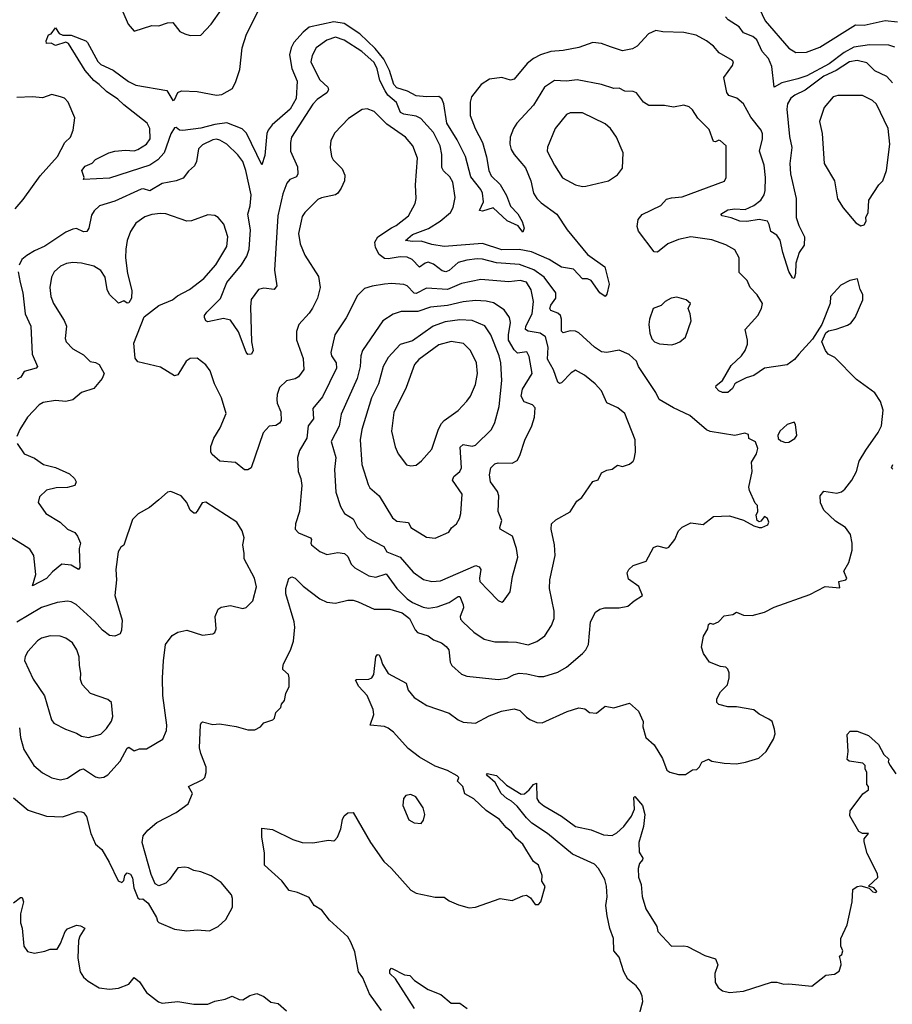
# Model space of a CAD drawing. Extents: x 2057697 to 2160550, y 827490 to 1016834.
# Tile 434 of 509: x 2086801 to 2091785, y 1002620 to 1008246. Entities that reach past the tile are written whole.
import ezdxf

# ---------------------------------------------------------------- set-up
doc = ezdxf.new("R2010")
doc.units = 0

msp = doc.modelspace()

# ---------------------------------------------------------------- linework, layer by layer
at = {"layer": '0CON20XD'}
for points in [[(2087365, 1008348.8), (2087420.3, 1008220.3), (2087455, 1008180), (2087555, 1008213.3), (2087595, 1008211.2), (2087645, 1008228), (2087675, 1008230), (2087715, 1008178.8), (2087744.1, 1008164.1), (2087775, 1008156.2), (2087835, 1008157.5), (2087895, 1008221.2), (2087954, 1008305)], [(2088036.6, 1007893.4), (2088058.1, 1007961.9), (2088072.3, 1008085), (2088096.5, 1008163.5), (2088170.7, 1008309.3)], [(2091025, 1008310.9), (2091058.8, 1008238.8), (2091194, 1008084), (2091235, 1008058.8), (2091295, 1008059.6), (2091370.7, 1008089.2), (2091575, 1008217.3), (2091625, 1008214.2), (2091745, 1008241.2), (2091815, 1008234.5)], [(2091799.1, 1008089.1), (2091765, 1008099.5), (2091655, 1008102.4), (2091565, 1008088.4), (2091511.3, 1008058.7), (2091425, 1007993.6), (2091297.1, 1007925), (2091245, 1007908.3), (2091154.7, 1007885.3), (2091111.2, 1007861.2), (2091097.6, 1007977.6), (2091078, 1008025), (2091042.9, 1008065), (2091011.7, 1008131.7), (2090989.1, 1008149.1), (2090935, 1008171.2), (2090910, 1008205), (2090847.5, 1008245), (2090831.7, 1008261.7)], [(2091787.3, 1007885), (2091755, 1007920.5), (2091685, 1007954.4), (2091639.4, 1007999.4), (2091585, 1008012.4), (2091541.1, 1008005), (2091463.9, 1007956.1), (2091395, 1007923.3), (2091287.2, 1007842.8), (2091228.5, 1007815), (2091205, 1007796.8), (2091186.8, 1007765), (2091182.2, 1007735), (2091197.7, 1007577.7), (2091210.6, 1007515), (2091200.6, 1007425), (2091204, 1007365), (2091235.4, 1007225), (2091235.9, 1007115), (2091250.6, 1007070.6), (2091284.3, 1007004.3), (2091282.3, 1006957.7), (2091252.9, 1006915), (2091234.3, 1006855), (2091232, 1006795), (2091225, 1006767.5), (2091215, 1006770), (2091195, 1006807.5), (2091160, 1006915), (2091145, 1006986), (2091125, 1007014.3), (2091090.8, 1007035), (2091082.9, 1007075), (2091072, 1007095), (2091024.6, 1007104.6), (2090955, 1007093.3), (2090915, 1007095.4), (2090865, 1007114.6), (2090814.5, 1007124.5), (2090806.7, 1007135), (2090845, 1007159.5), (2090885, 1007165.9), (2090945, 1007161.3), (2090995.2, 1007184.8), (2091035.3, 1007215), (2091053.3, 1007245), (2091059.3, 1007270.7), (2091061.6, 1007345), (2091054.4, 1007414.4), (2091025.9, 1007495), (2091043.1, 1007565), (2091043.3, 1007593.3), (2091036.4, 1007615), (2090978.2, 1007688.2), (2090934.6, 1007764.6), (2090896.6, 1007796.6), (2090852.3, 1007812.3), (2090839.5, 1007829.5), (2090822.2, 1007915), (2090872.9, 1007985), (2090878, 1008005), (2090872.1, 1008012.1), (2090797, 1008057), (2090764.4, 1008095), (2090725, 1008125.8), (2090665, 1008158.1), (2090595, 1008173.3), (2090475, 1008175.6), (2090435, 1008183.3), (2090392.5, 1008165), (2090328.8, 1008095), (2090300.9, 1008079.1), (2090245, 1008067.5), (2090175, 1008091.4), (2090125, 1008110), (2090075, 1008115.6), (2089995, 1008087.5), (2089905, 1008069.6), (2089835, 1008064.7), (2089775, 1008045.3), (2089735.5, 1008025), (2089699.1, 1007995), (2089625, 1007905.6), (2089605, 1007900.4), (2089555, 1007914.6), (2089485, 1007905.4), (2089436.7, 1007875), (2089381.5, 1007805), (2089373.4, 1007775), (2089375, 1007698.8), (2089402.4, 1007625), (2089444.3, 1007544.3), (2089467.4, 1007462.6), (2089481.3, 1007385), (2089495, 1007354.4), (2089545.4, 1007305), (2089581.7, 1007241.7), (2089605, 1007181.2), (2089647, 1007137), (2089671.8, 1007091.8), (2089682.9, 1007055), (2089675, 1007031.2), (2089648.9, 1007068.9), (2089585, 1007096.9), (2089505, 1007170), (2089445, 1007152.2), (2089426.7, 1007155), (2089450.5, 1007205), (2089444.4, 1007255), (2089435.7, 1007275), (2089378.2, 1007348.2), (2089348.1, 1007465), (2089300, 1007560), (2089241.7, 1007655), (2089223.1, 1007765), (2089212.8, 1007792.8), (2089195, 1007807.7), (2089125, 1007804.7), (2089065, 1007810.7), (2089017, 1007837), (2088955, 1007855.9), (2088939.1, 1007875), (2088913.7, 1007955), (2088881, 1008021), (2088831.7, 1008081.7), (2088743.8, 1008165), (2088655, 1008224.5), (2088595, 1008232.9), (2088455, 1008202.5), (2088419.8, 1008175), (2088367.3, 1008115), (2088350.9, 1008085), (2088342.6, 1008045), (2088356.4, 1007966.4), (2088386.4, 1007895), (2088380.5, 1007795), (2088345.3, 1007735), (2088243.2, 1007645), (2088220, 1007615), (2088213.2, 1007595), (2088200.8, 1007469.2), (2088185, 1007416.7), (2088096.5, 1007596.5), (2088071.3, 1007621.3), (2087985, 1007655.9), (2087915, 1007647.4), (2087835.8, 1007625.8), (2087733.4, 1007613.4), (2087714.5, 1007614.5), (2087695, 1007630), (2087685, 1007628.8), (2087665, 1007593.3), (2087625.4, 1007484.6), (2087590.7, 1007445), (2087545, 1007414.1), (2087315, 1007340), (2087165, 1007332.5), (2087170, 1007345), (2087156.7, 1007385), (2087175, 1007408.6), (2087214.2, 1007425.8), (2087235, 1007447.5), (2087310, 1007485), (2087344.1, 1007494.1), (2087405, 1007500.6), (2087455, 1007497.1), (2087476.4, 1007503.6), (2087525.3, 1007534.7), (2087546.4, 1007565), (2087545.3, 1007625), (2087529.1, 1007655), (2087395, 1007758.4), (2087361.6, 1007791.6), (2087297.8, 1007835), (2087254.8, 1007874.8), (2087225, 1007898.8), (2087175.6, 1007955), (2087080, 1008110), (2087065, 1008116.7), (2087005, 1008097.5), (2086981.7, 1008111.7), (2086955, 1008110), (2086952.5, 1008125), (2086965, 1008160), (2086980, 1008165), (2087005, 1008200), (2087026.2, 1008166.2), (2087048, 1008158), (2087095, 1008158), (2087178, 1008125), (2087188.6, 1008115), (2087247.5, 1008007.5), (2087265, 1007990), (2087335, 1007957.5), (2087422.8, 1007892.8), (2087465, 1007871.9), (2087641.2, 1007841.2), (2087675, 1007783.3), (2087685, 1007787.5), (2087705, 1007829.2), (2087725, 1007839.1), (2087815, 1007834.7), (2087925, 1007815.3), (2087955, 1007817.5), (2088016.7, 1007853.3), (2088036.6, 1007893.4)], [(2088864.5, 1004594.5), (2088872.7, 1004562.7), (2088905, 1004510.8), (2089008.8, 1004455), (2089020, 1004415), (2089055, 1004373.8), (2089127, 1004327), (2089255, 1004284.2), (2089305, 1004245.8), (2089335, 1004232.5), (2089405, 1004226.7), (2089482, 1004268), (2089553.3, 1004295), (2089625, 1004308.9), (2089658.7, 1004298.7), (2089695, 1004260), (2089715, 1004248), (2089755, 1004230), (2089785, 1004228), (2089928, 1004292), (2089995, 1004312.9), (2090028.7, 1004308.7), (2090055, 1004286.2), (2090095, 1004283.3), (2090145, 1004322.5), (2090195, 1004313.8), (2090285, 1004340), (2090335.5, 1004295.5), (2090362, 1004235), (2090360, 1004205), (2090376.7, 1004145), (2090425, 1004102.5), (2090473.3, 1004025), (2090498.3, 1003958.3), (2090515, 1003946.7), (2090565, 1003933.3), (2090605, 1003933.3), (2090645, 1003960), (2090668.3, 1003961.7), (2090683.6, 1003976.4), (2090697, 1004003), (2090735, 1004020), (2090755, 1004010), (2090825, 1003998), (2090895, 1003994), (2090947, 1004003), (2091023, 1004027), (2091064, 1004065), (2091107.5, 1004135), (2091115.5, 1004164.5), (2091112, 1004192), (2091098.8, 1004235), (2091080, 1004250), (2091025, 1004277.1), (2090995, 1004302.9), (2090895, 1004319.4), (2090845, 1004320), (2090795, 1004333.3), (2090782.5, 1004345), (2090783.3, 1004365), (2090803.9, 1004406.1), (2090843.3, 1004445), (2090853.8, 1004485), (2090853.6, 1004513.6), (2090846.2, 1004535), (2090835, 1004546.2), (2090805, 1004550), (2090741.2, 1004575), (2090706.7, 1004625), (2090695, 1004660), (2090706.1, 1004723.9), (2090732.5, 1004765), (2090735, 1004790), (2090745, 1004796.7), (2090761.7, 1004791.7), (2090793.3, 1004805), (2090825, 1004840), (2090875, 1004846.2), (2090895, 1004860), (2090935, 1004844), (2090985, 1004841.2), (2091055, 1004861.2), (2091110.5, 1004889.5), (2091315, 1004962), (2091402.1, 1005007.9), (2091485, 1005000), (2091480, 1005035), (2091520, 1005045), (2091526.4, 1005053.6), (2091508.8, 1005095), (2091536.2, 1005145), (2091556, 1005215), (2091556, 1005255), (2091546, 1005305), (2091518, 1005345), (2091460.7, 1005380.7), (2091395, 1005442.9), (2091374.5, 1005485), (2091374.3, 1005525.7), (2091395, 1005551.2), (2091468.8, 1005541.2), (2091495, 1005548), (2091515, 1005564.2), (2091554.2, 1005615), (2091580, 1005665), (2091596.6, 1005723.4), (2091635, 1005786), (2091705, 1005886.7), (2091724.2, 1005925), (2091732.5, 1006015), (2091718.1, 1006065), (2091685, 1006114.3), (2091580.5, 1006190.5), (2091457.5, 1006315), (2091419.2, 1006335), (2091404, 1006355), (2091383.3, 1006405), (2091405, 1006457.5), (2091421.2, 1006468.8), (2091465, 1006476.7), (2091529.5, 1006500.5), (2091547.7, 1006512.3), (2091573.3, 1006545), (2091616.7, 1006645), (2091617.5, 1006675), (2091602.5, 1006705), (2091586.7, 1006765), (2091543.6, 1006756.4), (2091491.7, 1006728.3), (2091432, 1006665), (2091431.2, 1006625), (2091383.8, 1006505), (2091330.3, 1006419.7), (2091252, 1006335), (2091226.4, 1006303.6), (2091185.4, 1006274.6), (2091055, 1006255.6), (2090995, 1006211.9), (2090950.2, 1006199.8), (2090896.5, 1006173.5), (2090885.6, 1006164.4), (2090872.4, 1006137.6), (2090845, 1006116.2), (2090815, 1006115.8), (2090793.8, 1006125), (2090776.7, 1006145), (2090780, 1006155), (2090815.4, 1006184.6), (2090865, 1006269.2), (2090923.5, 1006325), (2090944.5, 1006355), (2090957.4, 1006392.6), (2090957.8, 1006415), (2090944.2, 1006475.8), (2091017.5, 1006555), (2091039.2, 1006595), (2091043.8, 1006625), (2091013, 1006673), (2090973.8, 1006715), (2090956.7, 1006755), (2090910.5, 1006800.5), (2090910.5, 1006885), (2090885, 1006930.8), (2090835, 1006958.9), (2090755, 1006988.9), (2090635, 1007004.5), (2090565, 1006990.8), (2090502.5, 1006965), (2090445, 1006916.9), (2090425, 1006919.4), (2090335, 1007036.7), (2090328.6, 1007065), (2090333.1, 1007105), (2090357.4, 1007132.6), (2090462.5, 1007185), (2090495, 1007219.4), (2090525, 1007228.5), (2090585, 1007234.5), (2090827.4, 1007322.6), (2090837.1, 1007345), (2090835.7, 1007525), (2090805, 1007553.3), (2090795, 1007556.7), (2090775, 1007547.5), (2090765, 1007550), (2090738.7, 1007618.7), (2090675, 1007682.9), (2090645, 1007730.8), (2090625, 1007748.6), (2090595, 1007757.1), (2090535, 1007745.7), (2090485, 1007755.7), (2090395, 1007755.8), (2090364, 1007775), (2090325, 1007828.8), (2090304.3, 1007835.7), (2090258.3, 1007838.3), (2090225, 1007854.3), (2090195, 1007852.2), (2090124.6, 1007874.6), (2089985, 1007902.7), (2089925, 1007894.6), (2089855, 1007897.8), (2089799.5, 1007860.5), (2089735, 1007756.9), (2089640.8, 1007655), (2089621.4, 1007625), (2089602.9, 1007575), (2089600, 1007535), (2089608.1, 1007505), (2089624.6, 1007474.6), (2089689.4, 1007399.4), (2089720.8, 1007325), (2089736.4, 1007255), (2089754.5, 1007225), (2089778.8, 1007198.8), (2089868.9, 1007135), (2089927.8, 1007045), (2090044.1, 1006904.1), (2090143.9, 1006833.9), (2090168.5, 1006735), (2090155, 1006677.5), (2090145, 1006664), (2090115, 1006684.2), (2090065, 1006756.2), (2090045, 1006766), (2090015, 1006766), (2089965, 1006820.6), (2089895, 1006831.3), (2089826.3, 1006876.3), (2089725, 1006918.8), (2089655, 1006933.3), (2089555, 1006931.5), (2089445, 1006966.8), (2089225, 1006950.4), (2089155, 1006960.6), (2089095, 1006980.4), (2089045, 1006977.9), (2089004.5, 1006984.5), (2089045, 1007017.8), (2089137.1, 1007052.9), (2089203.5, 1007095), (2089261.5, 1007145), (2089276.9, 1007173.1), (2089289.4, 1007230.6), (2089275, 1007318), (2089258.5, 1007348.5), (2089222.1, 1007382.1), (2089211.7, 1007401.7), (2089212.1, 1007475), (2089202.7, 1007525), (2089165, 1007601.1), (2089092, 1007682), (2089065.2, 1007695.2), (2088995, 1007706.6), (2088975.9, 1007715.9), (2088952.6, 1007772.6), (2088904.6, 1007814.6), (2088888.4, 1007838.4), (2088858.2, 1007898.2), (2088843.9, 1007965), (2088825, 1008000.3), (2088755.4, 1008065), (2088655, 1008129.6), (2088605, 1008145.3), (2088555, 1008129.5), (2088494.4, 1008085), (2088471.2, 1008041.2), (2088464.4, 1008005.6), (2088467.8, 1007995), (2088515, 1007901.4), (2088560.3, 1007860.3), (2088565.6, 1007845), (2088555, 1007827.5), (2088500.1, 1007789.9), (2088475, 1007763.3), (2088353.8, 1007575), (2088347.9, 1007545), (2088348.8, 1007495), (2088387.1, 1007405), (2088389.4, 1007365), (2088381.5, 1007348.5), (2088345, 1007333.3), (2088327.7, 1007312.3), (2088305, 1007251.2), (2088275.9, 1007125), (2088256, 1006815), (2088270.8, 1006725), (2088255, 1006704.4), (2088195, 1006712.7), (2088165, 1006704.5), (2088123.7, 1006646.3), (2088118.8, 1006605), (2088124.5, 1006404.5), (2088133.8, 1006355), (2088125, 1006333.8), (2088105, 1006333.3), (2088095, 1006346.7), (2088051.5, 1006461.5), (2088005, 1006529.4), (2087965, 1006539.1), (2087875, 1006520), (2087864.2, 1006525), (2087857.5, 1006545), (2087857.5, 1006555), (2087870.8, 1006575), (2087948.1, 1006651.9), (2087983.6, 1006745), (2088068.4, 1006845), (2088098.4, 1006895), (2088111.9, 1006935), (2088120, 1007045), (2088104.6, 1007135), (2088118.1, 1007181.9), (2088123.3, 1007245), (2088092.8, 1007385), (2088075.4, 1007435), (2088047, 1007473), (2087984.4, 1007535), (2087945, 1007558.2), (2087925, 1007562.7), (2087905, 1007559.1), (2087845, 1007530.6), (2087822.4, 1007507.6), (2087810.6, 1007435), (2087799.4, 1007410.6), (2087765, 1007379.4), (2087735, 1007340), (2087694.6, 1007325.4), (2087615, 1007310.4), (2087545, 1007268.6), (2087509.1, 1007279.1), (2087495, 1007277.3), (2087345, 1007208.7), (2087256.9, 1007183.1), (2087225.9, 1007154.1), (2087211.8, 1007128.2), (2087196.2, 1007053.8), (2087184.4, 1007035.6), (2087165, 1007033.1), (2087125, 1007052.5), (2087105, 1007048.6), (2087065, 1007030.9), (2086945, 1006951.2), (2086885, 1006924.7), (2086842.1, 1006897.9), (2086813.9, 1006875), (2086797.6, 1006842.4)], [(2086775.4, 1007165), (2086821.7, 1007218.3), (2086917.1, 1007352.9), (2087017.5, 1007465), (2087058, 1007545), (2087092, 1007575), (2087105.6, 1007614.4), (2087115.8, 1007685), (2087077.5, 1007775), (2087056.6, 1007796.6), (2087035, 1007805.7), (2086985, 1007818.8), (2086930.6, 1007799.4), (2086874.2, 1007804.2), (2086785, 1007800.8)], [(2091605, 1007068.8), (2091625, 1007073.3), (2091636.1, 1007093.9), (2091633.6, 1007116.4), (2091647.5, 1007145), (2091652, 1007215), (2091708.6, 1007301.4), (2091731.4, 1007325), (2091752.5, 1007385), (2091770.4, 1007535), (2091762.2, 1007625), (2091695, 1007764), (2091672, 1007785), (2091615, 1007812.2), (2091475, 1007813.3), (2091448, 1007805), (2091396.3, 1007743.7), (2091370, 1007665), (2091384.4, 1007595), (2091397.1, 1007425), (2091455.8, 1007325), (2091473, 1007223), (2091505, 1007170), (2091576.7, 1007085), (2091605, 1007068.8)], [(2090015.8, 1004625), (2090035.7, 1004645), (2090050, 1004675), (2090062.2, 1004805), (2090090.3, 1004859.7), (2090115, 1004878), (2090144.1, 1004885.9), (2090225, 1004886), (2090275, 1004894), (2090310, 1004925), (2090358.8, 1004955), (2090336.8, 1005006.8), (2090278.8, 1005048.8), (2090271.2, 1005085), (2090281.2, 1005105), (2090305, 1005126.2), (2090378.8, 1005151.2), (2090420.5, 1005229.5), (2090445, 1005239.2), (2090495, 1005226.2), (2090508.3, 1005231.7), (2090543.3, 1005275), (2090564, 1005326), (2090585, 1005346.7), (2090635, 1005371.2), (2090705, 1005361.2), (2090765, 1005407.5), (2090855, 1005410), (2090935, 1005386.2), (2090995, 1005354), (2091025, 1005343.8), (2091040, 1005345), (2091075, 1005360), (2091080, 1005375), (2091072.5, 1005395), (2091055, 1005407.5), (2091035, 1005380), (2091025, 1005377.5), (2091013.8, 1005383.8), (2091007.5, 1005415), (2091017.5, 1005435), (2091015, 1005470), (2091003, 1005483), (2090968.8, 1005555), (2090966, 1005575), (2090985.8, 1005665), (2090981.7, 1005718.3), (2091008.8, 1005765), (2091017.5, 1005795), (2091003.9, 1005833.9), (2090965, 1005852.5), (2090963.3, 1005875), (2090944, 1005884), (2090885, 1005869.4), (2090745, 1005892.9), (2090725, 1005901.4), (2090628, 1005985), (2090535, 1006027.3), (2090454.2, 1006075), (2090434.5, 1006115), (2090335, 1006264), (2090323.8, 1006293.8), (2090282.9, 1006332.9), (2090225, 1006356.7), (2090155, 1006343.5), (2090125, 1006347.8), (2090084.2, 1006374.2), (2089995, 1006456.2), (2089975, 1006465.3), (2089945, 1006467.6), (2089905, 1006457.1), (2089895.5, 1006465.5), (2089896.6, 1006535), (2089890.8, 1006555), (2089875, 1006569.6), (2089834.7, 1006584.7), (2089829.5, 1006595), (2089834.6, 1006615), (2089863.6, 1006655), (2089863.6, 1006685), (2089796.1, 1006775), (2089737.1, 1006817.1), (2089656.2, 1006846.2), (2089525, 1006856.1), (2089445, 1006877.8), (2089415, 1006879.1), (2089355, 1006872.2), (2089305, 1006858), (2089255, 1006812.7), (2089235, 1006804.3), (2089215, 1006811.1), (2089165, 1006848), (2089135, 1006859.6), (2089117.1, 1006855), (2089085, 1006831.8), (2089042.5, 1006875), (2089015, 1006888.8), (2088975, 1006891.6), (2088905, 1006879.2), (2088885, 1006881.8), (2088854.8, 1006904.8), (2088833.4, 1006945), (2088830.3, 1006975), (2088846.1, 1007005), (2088924.1, 1007055.9), (2088950.6, 1007069.4), (2089021.5, 1007125), (2089060, 1007195), (2089066.4, 1007225), (2089062.2, 1007302.2), (2089073.2, 1007455), (2089046.9, 1007525), (2089005, 1007575.5), (2088899.1, 1007649.1), (2088825, 1007721.4), (2088785, 1007737.1), (2088757.6, 1007732.4), (2088678.5, 1007681.5), (2088600.7, 1007599.3), (2088578, 1007555), (2088574.2, 1007515), (2088581.4, 1007465), (2088592, 1007445), (2088643, 1007393), (2088657.9, 1007357.9), (2088655.6, 1007325), (2088636.6, 1007283.4), (2088618.1, 1007255), (2088605, 1007245.6), (2088525, 1007227.5), (2088505, 1007217.8), (2088429.4, 1007145), (2088415, 1007121.2), (2088408.5, 1007095), (2088394.5, 1007025), (2088403.3, 1006965), (2088429.7, 1006899.7), (2088507.9, 1006777.9), (2088517.1, 1006715), (2088502.2, 1006655), (2088472.7, 1006597.3), (2088455, 1006568.6), (2088395.7, 1006505), (2088382.5, 1006465), (2088382.7, 1006417.3), (2088419.6, 1006309.6), (2088423.3, 1006246.7), (2088394, 1006205), (2088375, 1006193.3), (2088325, 1006181.9), (2088285.7, 1006145), (2088271.9, 1006105), (2088270, 1006075), (2088272.2, 1006055), (2088292.7, 1006005), (2088294.2, 1005955), (2088285, 1005940), (2088265, 1005927.5), (2088226.8, 1005923.2), (2088192, 1005885), (2088123.3, 1005685), (2088105, 1005673.3), (2088085, 1005674), (2088033.6, 1005716.4), (2087945, 1005724.2), (2087900.9, 1005760.9), (2087893.8, 1005773.8), (2087893.6, 1005806.4), (2087910, 1005855), (2087945.4, 1005914.6), (2087980, 1005995), (2087954.3, 1006085), (2087914.3, 1006165), (2087888.9, 1006238.9), (2087865, 1006274), (2087815, 1006312), (2087775, 1006310), (2087752.9, 1006295), (2087705, 1006216), (2087685, 1006210), (2087605, 1006260), (2087475, 1006291.4), (2087461.5, 1006311.5), (2087452.3, 1006397.7), (2087511.2, 1006548.8), (2087595, 1006612), (2087673.3, 1006645), (2087702.4, 1006667.6), (2087771.2, 1006705), (2087852.4, 1006767.6), (2087922.2, 1006845), (2087985, 1006950), (2087990, 1007005), (2087967, 1007077), (2087935.5, 1007115.5), (2087915, 1007127.1), (2087875, 1007130.8), (2087782.6, 1007097.4), (2087755, 1007094.4), (2087636, 1007136), (2087605, 1007139.2), (2087555, 1007132.9), (2087515, 1007120), (2087465, 1007083.5), (2087434.4, 1007035), (2087415, 1006984.2), (2087407, 1006935), (2087405.2, 1006885.2), (2087416.2, 1006796.2), (2087441.2, 1006698.8), (2087440, 1006655), (2087425, 1006627.5), (2087415, 1006626.7), (2087395, 1006640), (2087365, 1006626.7), (2087314.4, 1006675), (2087300, 1006705), (2087289.3, 1006775), (2087265, 1006811.8), (2087225, 1006837.7), (2087155, 1006854.6), (2087105, 1006857.5), (2087067.6, 1006852.4), (2087035, 1006837.1), (2086997.1, 1006805), (2086983.1, 1006775), (2086972.5, 1006715), (2086978.5, 1006665), (2086994.4, 1006625), (2087055, 1006526.2), (2087067.8, 1006495), (2087060.6, 1006425), (2087065.8, 1006405), (2087105.4, 1006365.4), (2087165, 1006330.6), (2087202.9, 1006292.9), (2087235, 1006286.7), (2087254.2, 1006275), (2087282.9, 1006225), (2087272.9, 1006195), (2087225, 1006139.4), (2087155, 1006115.6), (2087105, 1006073.1), (2087065, 1006064.5), (2087005, 1006070.5), (2086935, 1006058.9), (2086912.5, 1006045), (2086845, 1005974.3), (2086802.2, 1005905), (2086784.2, 1005865)], [(2090015, 1007292.5), (2090035, 1007294.2), (2090165, 1007325.6), (2090215, 1007358.6), (2090245, 1007397.5), (2090248.1, 1007485), (2090210.6, 1007575), (2090175, 1007624), (2090145, 1007651.4), (2090015, 1007713.5), (2089945, 1007714.4), (2089924.2, 1007705), (2089860, 1007625), (2089815, 1007517.5), (2089813.8, 1007495), (2089855, 1007414.2), (2089902.4, 1007342.4), (2089975, 1007301.4), (2090015, 1007292.5)], [(2086793.1, 1006805), (2086803.9, 1006743.9), (2086819.2, 1006685), (2086833.3, 1006565), (2086863.8, 1006495), (2086871.8, 1006335), (2086902, 1006265), (2086895.5, 1006254.5), (2086826, 1006235), (2086807.3, 1006202.7), (2086787.3, 1006192.7)], [(2089705, 1004674.3), (2089755, 1004691.9), (2089800, 1004725), (2089837.8, 1004785), (2089853.3, 1004825), (2089853.4, 1004866.6), (2089828.1, 1004995), (2089828.9, 1005045), (2089860.6, 1005185), (2089855.6, 1005245), (2089836.4, 1005335), (2089839.1, 1005365), (2089862.7, 1005387.3), (2089945, 1005433.8), (2089983.8, 1005495), (2090011.2, 1005515), (2090075, 1005606.7), (2090105, 1005616.7), (2090125, 1005656.7), (2090155, 1005672.5), (2090185, 1005676.7), (2090215, 1005700), (2090245, 1005693.3), (2090283.9, 1005706.1), (2090305, 1005723.3), (2090310, 1005735), (2090318, 1005775), (2090317.5, 1005845), (2090258, 1005995), (2090218.3, 1006028.3), (2090155, 1006056.2), (2090124.2, 1006125), (2090088, 1006165), (2090027.5, 1006215), (2089975, 1006242.9), (2089951.2, 1006228.8), (2089895, 1006171.4), (2089885, 1006167.5), (2089875, 1006174), (2089849.8, 1006245), (2089815.6, 1006305.6), (2089819, 1006375), (2089805, 1006433.6), (2089774.8, 1006454.8), (2089705.3, 1006465.3), (2089690, 1006475), (2089691.9, 1006495), (2089728, 1006565), (2089736.2, 1006636.2), (2089723.2, 1006703.2), (2089695, 1006745.3), (2089660, 1006755), (2089595, 1006748.9), (2089435, 1006762), (2089325, 1006739.2), (2089245, 1006704.7), (2089125, 1006711.6), (2089065, 1006680.5), (2089054.1, 1006684.1), (2089015, 1006725.4), (2088995, 1006732.3), (2088925, 1006738.2), (2088885.4, 1006734.6), (2088815, 1006723.5), (2088770.4, 1006709.6), (2088729.8, 1006670.2), (2088665, 1006542.5), (2088601.8, 1006445), (2088578.5, 1006345), (2088582.5, 1006325), (2088609.6, 1006285), (2088610, 1006255), (2088529.9, 1006090.1), (2088475.6, 1006025), (2088479.6, 1005965), (2088449.3, 1005925), (2088441.6, 1005855), (2088398.5, 1005785), (2088387.5, 1005745), (2088392.2, 1005665), (2088407.8, 1005625), (2088411.8, 1005585), (2088400, 1005435), (2088376.2, 1005365), (2088373.8, 1005335), (2088393, 1005313), (2088462, 1005285), (2088468, 1005275), (2088463.8, 1005255), (2088468.8, 1005245), (2088515, 1005207.5), (2088555, 1005189.2), (2088617.9, 1005202.1), (2088655.6, 1005195), (2088675, 1005178.9), (2088695.3, 1005135.3), (2088715, 1005113.3), (2088795, 1005067.5), (2088835, 1005060.5), (2088895, 1005079.6), (2088954.7, 1004995), (2089015, 1004936.7), (2089045, 1004915.9), (2089105, 1004888.4), (2089136.4, 1004883.6), (2089185, 1004890.9), (2089255, 1004915.9), (2089305, 1004949.5), (2089315, 1004949.4), (2089335, 1004902.5), (2089335.3, 1004884.7), (2089316.9, 1004835), (2089319.6, 1004819.6), (2089333.5, 1004803.5), (2089395, 1004746.9), (2089455, 1004705.6), (2089515, 1004691.8), (2089591.4, 1004691.4), (2089638.6, 1004688.6), (2089705, 1004674.3)], [(2089555, 1004917.5), (2089565, 1004922.5), (2089603.3, 1004976.7), (2089615.7, 1005065), (2089645.5, 1005175.5), (2089638.6, 1005225), (2089615.8, 1005295), (2089545.8, 1005335), (2089542.9, 1005345), (2089555.5, 1005385), (2089533.8, 1005435), (2089537.8, 1005525), (2089529.8, 1005549.8), (2089491.1, 1005605), (2089484.5, 1005645.5), (2089492.9, 1005685), (2089515, 1005708.1), (2089535, 1005713.3), (2089615, 1005711.9), (2089642.4, 1005727.6), (2089658.6, 1005755), (2089687, 1005843), (2089726, 1005925), (2089740.8, 1005975), (2089745, 1006027.5), (2089730, 1006045), (2089682.3, 1006062.3), (2089664.7, 1006095), (2089672.7, 1006135), (2089727.5, 1006225), (2089710.7, 1006320.7), (2089698.7, 1006348.7), (2089645, 1006340.3), (2089625, 1006358.5), (2089593.8, 1006415), (2089592.8, 1006445), (2089604.2, 1006515), (2089599.1, 1006545), (2089568, 1006588), (2089507.1, 1006627.1), (2089465, 1006637.6), (2089405, 1006641.9), (2089334, 1006634), (2089245, 1006612.4), (2089147.2, 1006602.8), (2089075, 1006579.1), (2088980.8, 1006579.2), (2088935, 1006563.5), (2088875.4, 1006524.6), (2088759.5, 1006355), (2088749.2, 1006325), (2088745.3, 1006265), (2088728.2, 1006195), (2088638.1, 1005991.9), (2088625.9, 1005924.1), (2088580.5, 1005835), (2088606.4, 1005745), (2088599.6, 1005675), (2088606.1, 1005546.1), (2088633.6, 1005465), (2088655.6, 1005425), (2088705, 1005392.9), (2088731.5, 1005345), (2088786.4, 1005285), (2088880.6, 1005235), (2088897.5, 1005205), (2088975.1, 1005175.1), (2089049.5, 1005089.5), (2089106.9, 1005046.9), (2089155, 1005035.4), (2089205, 1005039.1), (2089406.9, 1005126.9), (2089425, 1005120), (2089434.6, 1005104.6), (2089426.9, 1005055), (2089430, 1005035), (2089476.5, 1004986.5), (2089535, 1004927.5), (2089555, 1004917.5)], [(2090525, 1006388.8), (2090545, 1006393.8), (2090572.5, 1006405), (2090605, 1006432.5), (2090636.2, 1006525), (2090631.2, 1006565), (2090620, 1006595), (2090632.5, 1006625), (2090607.5, 1006645), (2090555, 1006660), (2090522.5, 1006655), (2090487.5, 1006635), (2090465, 1006612), (2090420, 1006595), (2090398.6, 1006535), (2090395.6, 1006505), (2090400, 1006455), (2090412.1, 1006422.1), (2090426.2, 1006405), (2090455, 1006393.1), (2090525, 1006388.8)], [(2089175, 1005283.4), (2089252.4, 1005317.6), (2089268.3, 1005341.7), (2089295.6, 1005364.4), (2089312.5, 1005395), (2089321.4, 1005425), (2089328.6, 1005535), (2089273.6, 1005615), (2089281.1, 1005635), (2089315.2, 1005664.8), (2089325.4, 1005685), (2089316.7, 1005803.3), (2089335, 1005818.2), (2089385, 1005809.6), (2089404.7, 1005815.3), (2089496.5, 1005905), (2089514.5, 1005945), (2089539.1, 1006035), (2089554.7, 1006185), (2089548.4, 1006285), (2089539.3, 1006325), (2089491.5, 1006445), (2089457.1, 1006497.1), (2089385, 1006526.8), (2089315, 1006530.6), (2089231, 1006519), (2089162.2, 1006495), (2089045, 1006411.5), (2088975, 1006390.6), (2088906.4, 1006315), (2088877.3, 1006265), (2088849.7, 1006165), (2088811.1, 1006085), (2088754.6, 1005905), (2088746.2, 1005845), (2088754.6, 1005704.6), (2088790.8, 1005590.8), (2088801.6, 1005571.6), (2088854.4, 1005525), (2088930.2, 1005400.2), (2088955, 1005381.1), (2089022.5, 1005372.5), (2089035, 1005344), (2089125, 1005288.6), (2089175, 1005283.4)], [(2089035, 1005696), (2089065, 1005701.2), (2089095.5, 1005724.5), (2089155, 1005791.2), (2089193.8, 1005906.2), (2089210.9, 1005939.1), (2089225, 1005955.7), (2089305, 1006012.5), (2089355, 1006066), (2089375.6, 1006095), (2089405, 1006161.2), (2089416.1, 1006225), (2089409.6, 1006285), (2089375.3, 1006355.3), (2089335.2, 1006395.2), (2089265, 1006406.5), (2089195, 1006387.8), (2089081.8, 1006305), (2089055.5, 1006275), (2089008.5, 1006145), (2088938.1, 1006001.9), (2088925.4, 1005895.4), (2088945.8, 1005805), (2088962.5, 1005765), (2089011.4, 1005701.4), (2089035, 1005696)], [(2091175, 1005830), (2091195, 1005832), (2091227.7, 1005852.3), (2091239.3, 1005870.7), (2091233, 1005933), (2091225, 1005946.7), (2091185, 1005932.5), (2091142.5, 1005895), (2091130.7, 1005869.3), (2091133, 1005853), (2091149.3, 1005839.3), (2091175, 1005830)], [(2086786.7, 1005823.3), (2086826.7, 1005765), (2086885, 1005740), (2086936.7, 1005705), (2087005, 1005686.5), (2087085, 1005650), (2087115, 1005623.3), (2087124.2, 1005605), (2087116.7, 1005583.3), (2087075, 1005572.5), (2087009.3, 1005570.7), (2086955, 1005556.7), (2086915, 1005518.8), (2086906.4, 1005486.4), (2086951.2, 1005425), (2087032, 1005375), (2087075, 1005334.2), (2087116.2, 1005315), (2087132, 1005295), (2087149.2, 1005255), (2087141.4, 1005225), (2087143.9, 1005116.1), (2087137.5, 1005105), (2087095, 1005129.2), (2087042.5, 1005135), (2086988.9, 1005091.1), (2086955, 1005052.2), (2086875, 1005010), (2086892.5, 1005075), (2086881.8, 1005185), (2086859.9, 1005219.9), (2086816.8, 1005246.8), (2086705, 1005316.1)], [(2091788, 1005678), (2091780, 1005685), (2091788.6, 1005705)], [(2086799.1, 1004199.1), (2086805.4, 1004145), (2086824.5, 1004075), (2086881.5, 1003985), (2086932.2, 1003942.2), (2086985, 1003914.2), (2087035, 1003901.9), (2087075, 1003911.4), (2087145, 1003959.1), (2087165, 1003964.5), (2087235, 1003919.4), (2087255, 1003914.5), (2087281.7, 1003918.3), (2087305, 1003930.8), (2087375, 1004009.2), (2087415, 1004084), (2087425, 1004090), (2087455, 1004068.8), (2087485, 1004080), (2087525, 1004080), (2087618.8, 1004135), (2087640, 1004185), (2087641.4, 1004215), (2087619.6, 1004385), (2087616.7, 1004485), (2087622.3, 1004582.3), (2087633.1, 1004675), (2087672.6, 1004727.4), (2087704.5, 1004745.5), (2087755, 1004757.1), (2087845, 1004729.2), (2087905, 1004736.2), (2087915.7, 1004744.3), (2087922.5, 1004765), (2087917.5, 1004835), (2087935, 1004876.7), (2087951.2, 1004888.8), (2088005, 1004898.6), (2088075, 1004880.8), (2088095, 1004888), (2088132, 1004925), (2088153.8, 1005005), (2088142, 1005055), (2088082.5, 1005165), (2088084, 1005195), (2088075.7, 1005245), (2088084, 1005285), (2088072, 1005325), (2088040.8, 1005375), (2087865, 1005489.6), (2087844.3, 1005485), (2087815, 1005436.7), (2087805, 1005426.7), (2087795, 1005426.7), (2087775, 1005443.8), (2087755, 1005486.2), (2087723.8, 1005525), (2087665, 1005550), (2087645, 1005546.7), (2087596.8, 1005503.2), (2087541.7, 1005458.3), (2087477.4, 1005422.6), (2087445, 1005390.8), (2087395, 1005242.5), (2087378.3, 1005231.7), (2087364.4, 1005205.6), (2087350, 1005105), (2087353.3, 1005045), (2087344.3, 1004955.7), (2087385.5, 1004815), (2087383.3, 1004756.7), (2087374.3, 1004735.7), (2087345, 1004722.5), (2087315, 1004726.9), (2087275, 1004758.2), (2087229.1, 1004809.1), (2087123.8, 1004903.8), (2087095, 1004920.4), (2087075, 1004923.8), (2087015, 1004915.3), (2086925, 1004886.2), (2086785, 1004803.3)], [(2086765, 1003800), (2086848.7, 1003728.7), (2086955, 1003694.5), (2087045, 1003690.5), (2087135, 1003720.8), (2087155, 1003720), (2087166.2, 1003715), (2087183, 1003693), (2087208, 1003595), (2087233.3, 1003535), (2087270, 1003505), (2087312.7, 1003432.7), (2087363.8, 1003325), (2087385, 1003316.2), (2087395, 1003327.5), (2087400.8, 1003355), (2087415, 1003371.2), (2087433.9, 1003363.9), (2087445, 1003342.5), (2087452.7, 1003285), (2087475, 1003227.5), (2087485, 1003221.2), (2087505, 1003223.3), (2087535, 1003197.5), (2087583.3, 1003115), (2087587.5, 1003095), (2087596.4, 1003086.4), (2087685, 1003048.8), (2087755, 1003038.8), (2087815, 1003046.2), (2087885, 1003038.8), (2087935, 1003063.8), (2087978.8, 1003105), (2088016.2, 1003175), (2088016.9, 1003225), (2088010.8, 1003245), (2087952, 1003315), (2087895, 1003354.3), (2087835, 1003377.5), (2087795, 1003384), (2087765, 1003400), (2087745, 1003404), (2087705, 1003400), (2087657.3, 1003332.7), (2087635, 1003312.5), (2087595, 1003297.5), (2087575, 1003307.5), (2087551.2, 1003361.2), (2087500, 1003545), (2087507.3, 1003582.7), (2087532.5, 1003615), (2087585, 1003658), (2087695, 1003716), (2087763.8, 1003765), (2087788.8, 1003825), (2087766, 1003865), (2087848, 1003905), (2087858, 1003915), (2087866, 1003944), (2087865.8, 1003975), (2087835, 1004053.3), (2087828.5, 1004085), (2087834.2, 1004215.8), (2087840, 1004230), (2087845, 1004233.3), (2087905, 1004218.8), (2087942.3, 1004222.3), (2088038, 1004208), (2088105, 1004187.5), (2088145, 1004188.8), (2088177.5, 1004205), (2088195, 1004227.5), (2088247.5, 1004245), (2088256, 1004254), (2088265, 1004287.5), (2088292.5, 1004315), (2088296.7, 1004335), (2088313.9, 1004356.1), (2088322, 1004395), (2088340, 1004435), (2088341.2, 1004485), (2088336.2, 1004505), (2088305, 1004533.3), (2088304.2, 1004545), (2088307.5, 1004565), (2088347.3, 1004642.7), (2088364.3, 1004695), (2088371.9, 1004775), (2088369.4, 1004805), (2088321.5, 1004965), (2088322.2, 1004995), (2088337.5, 1005052.5), (2088355, 1005062), (2088375, 1005054.2), (2088419.8, 1005009.8), (2088515, 1004936.9), (2088555, 1004918.5), (2088605, 1004911.4), (2088675, 1004928.6), (2088705, 1004928.1), (2088735, 1004920), (2088825, 1004877.8), (2088915, 1004878.2), (2088985, 1004857), (2089027.5, 1004825), (2089060, 1004760), (2089074, 1004744), (2089135, 1004725.8), (2089165, 1004702.5), (2089211.2, 1004685), (2089238, 1004665), (2089252.5, 1004645), (2089260.8, 1004575), (2089269.2, 1004555), (2089325.5, 1004505.5), (2089355, 1004495.6), (2089535, 1004475.5), (2089585, 1004483.8), (2089625.3, 1004504.7), (2089655, 1004511.1), (2089698.4, 1004508.4), (2089765, 1004492.1), (2089795, 1004493.5), (2089875, 1004518.5), (2089925, 1004546.7), (2090015.8, 1004625)], [(2087195, 1004144.5), (2087265, 1004164), (2087296.2, 1004195), (2087325, 1004236.7), (2087334, 1004265), (2087325.7, 1004345), (2087305, 1004361.9), (2087205, 1004396), (2087157.7, 1004447.7), (2087149.2, 1004475), (2087151.2, 1004511.2), (2087142, 1004555), (2087140.8, 1004605), (2087126.9, 1004645), (2087102.5, 1004685), (2087065, 1004712.2), (2087032.5, 1004722.5), (2086975.3, 1004724.7), (2086925, 1004711.5), (2086903.4, 1004696.6), (2086848, 1004635), (2086832.3, 1004607.7), (2086828.8, 1004585), (2086877.2, 1004477.2), (2086942.4, 1004382.4), (2086982.5, 1004245), (2086996.4, 1004226.4), (2087062, 1004192), (2087125, 1004169.2), (2087155, 1004151.4), (2087195, 1004144.5)], [(2088867.1, 1002585), (2088800.1, 1002680.1), (2088760.4, 1002770.4), (2088736.4, 1002805), (2088715, 1002920), (2088693.3, 1002975), (2088674.6, 1003005), (2088571, 1003101), (2088527.7, 1003157.7), (2088482.9, 1003185), (2088455, 1003230), (2088388.3, 1003258.3), (2088339.7, 1003269.7), (2088297.5, 1003325), (2088198.6, 1003415), (2088200, 1003485), (2088184.2, 1003575), (2088185, 1003626.7), (2088245, 1003618.8), (2088361.3, 1003561.3), (2088415, 1003544.2), (2088475, 1003542.5), (2088565, 1003558), (2088595, 1003553.8), (2088602, 1003558), (2088615.9, 1003574.1), (2088635, 1003622.5), (2088644.2, 1003675), (2088655, 1003696.7), (2088675, 1003713.8), (2088705.7, 1003715.7), (2088804.6, 1003544.6), (2088880.6, 1003435), (2088925.4, 1003395.4), (2089035, 1003271.2), (2089065, 1003254), (2089175, 1003232.9), (2089225, 1003232), (2089255, 1003211.2), (2089307.9, 1003187.9), (2089368.8, 1003171.2), (2089405, 1003174), (2089545, 1003224), (2089615, 1003213.3), (2089675, 1003240), (2089695, 1003242.5), (2089718.3, 1003228.3), (2089745, 1003190), (2089765, 1003190), (2089777.5, 1003205), (2089803, 1003293), (2089784.2, 1003324.2), (2089786, 1003355), (2089763.8, 1003415), (2089735, 1003436.2), (2089697.6, 1003497.6), (2089674.6, 1003534.6), (2089637.4, 1003567.4), (2089610, 1003605), (2089579.6, 1003629.6), (2089542.5, 1003675), (2089465, 1003726.5), (2089395, 1003794.1), (2089343.1, 1003823.1), (2089333.2, 1003865), (2089302.5, 1003895), (2089308.6, 1003915), (2089300.8, 1003925), (2089245, 1003955.4), (2089175, 1003980.4), (2089085, 1004032.7), (2089020.8, 1004080.8), (2088935.5, 1004175), (2088905, 1004197.7), (2088885, 1004206.9), (2088803.3, 1004215), (2088823.5, 1004275), (2088819.6, 1004305), (2088786.7, 1004385), (2088737.5, 1004435), (2088718.3, 1004471.7), (2088725, 1004476.2), (2088795, 1004477.5), (2088813.3, 1004485), (2088824.2, 1004505), (2088835.8, 1004605), (2088845, 1004618), (2088855, 1004616.2), (2088864.5, 1004594.5)], [(2091491.2, 1002865), (2091483.3, 1002895), (2091497.5, 1002905), (2091502.5, 1002925), (2091491.2, 1002951.2), (2091490.8, 1002995), (2091526.9, 1003073.1), (2091556.7, 1003205), (2091560, 1003275), (2091585, 1003293.8), (2091606.1, 1003296.1), (2091652.5, 1003282.5), (2091675, 1003262.5), (2091691.7, 1003258.3), (2091696.7, 1003265), (2091680, 1003285), (2091650, 1003295), (2091702.9, 1003345), (2091700.6, 1003365), (2091642.4, 1003482.4), (2091625, 1003548.8), (2091624.3, 1003565.7), (2091650, 1003595), (2091615, 1003596.6), (2091595, 1003607.2), (2091542.7, 1003697.2), (2091544.5, 1003725.5), (2091618, 1003822), (2091650, 1003845), (2091650, 1003865), (2091640, 1003875), (2091640, 1003945), (2091630, 1003965), (2091630, 1003985), (2091617, 1003997), (2091538.3, 1004008.3), (2091528.3, 1004018.3), (2091532.5, 1004065), (2091528.3, 1004161.7), (2091545, 1004180), (2091585, 1004180), (2091650, 1004155), (2091706.7, 1004105), (2091737.5, 1004047.5), (2091765, 1004020), (2091762.5, 1004005), (2091772.5, 1003985), (2091806.1, 1003936.1)], [(2090341.2, 1002565), (2090360, 1002635), (2090356.8, 1002666.8), (2090345.6, 1002695), (2090322.5, 1002725), (2090274.2, 1002764.2), (2090252.5, 1002805), (2090225, 1002888.8), (2090195.6, 1002925.6), (2090192.5, 1002995), (2090172.3, 1003052.3), (2090156.6, 1003125), (2090149.4, 1003185), (2090156.6, 1003233.4), (2090153.6, 1003295), (2090143.8, 1003333.8), (2090107.9, 1003395), (2090085, 1003419.6), (2089957.8, 1003477.8), (2089815.2, 1003595.2), (2089727.3, 1003655), (2089695.6, 1003685), (2089642.2, 1003752.2), (2089610.6, 1003780.6), (2089583.3, 1003795), (2089552, 1003825), (2089516.4, 1003886.4), (2089472.5, 1003925), (2089466.7, 1003935), (2089471.7, 1003938.3), (2089525, 1003928), (2089582.6, 1003872.6), (2089665, 1003820), (2089685, 1003823.1), (2089711.9, 1003845), (2089735, 1003875.7), (2089753, 1003883), (2089755.6, 1003795), (2089767, 1003777), (2089794.7, 1003754.7), (2089895.8, 1003695), (2089975, 1003635.6), (2090065, 1003617.1), (2090135, 1003588.8), (2090185, 1003584.2), (2090211.3, 1003598.7), (2090252.5, 1003635), (2090296.5, 1003695), (2090312.1, 1003735), (2090309.3, 1003800.7), (2090315, 1003808), (2090358.2, 1003755), (2090371.2, 1003705), (2090364, 1003635), (2090337.8, 1003545), (2090339.2, 1003489.2), (2090359.5, 1003455), (2090358.9, 1003445), (2090340.9, 1003425), (2090333.8, 1003395), (2090336.2, 1003346.2), (2090351.8, 1003305), (2090356.4, 1003236.4), (2090376.9, 1003165), (2090440, 1003065), (2090446.2, 1003035), (2090525, 1002951.2), (2090594.3, 1002954.3), (2090615, 1002949.2), (2090715, 1002899.2), (2090775, 1002878.8), (2090788.8, 1002845), (2090771.9, 1002795), (2090774, 1002745), (2090790, 1002715), (2090815, 1002696), (2090855, 1002688.1), (2090935, 1002694.5), (2091095, 1002745.6), (2091125, 1002745.6), (2091165, 1002734.2), (2091195, 1002737.1), (2091325, 1002722.5), (2091405, 1002786.7), (2091455, 1002791.2), (2091481.7, 1002808.3), (2091493.8, 1002845), (2091491.2, 1002865)], [(2089095, 1003653.3), (2089107.7, 1003672.3), (2089116, 1003705), (2089105, 1003742.5), (2089063.3, 1003805), (2089035, 1003818.8), (2089006.4, 1003813.6), (2088993.8, 1003795), (2088988.8, 1003755), (2089023.9, 1003673.9), (2089055, 1003656.7), (2089095, 1003653.3)], [(2086765, 1003200), (2086805, 1003230), (2086815, 1003230), (2086822, 1003205), (2086805.9, 1003135.9), (2086805.8, 1003085), (2086815.7, 1003055), (2086825, 1002952.5), (2086845, 1002922), (2086885, 1002912.5), (2086945, 1002923.1), (2086975, 1002935.7), (2087015, 1002934.4), (2087035, 1002967.5), (2087061.5, 1003035), (2087075, 1003051.2), (2087125, 1003071.5), (2087148.6, 1003068.6), (2087173.3, 1003055), (2087145, 1003010), (2087137.9, 1002985), (2087133.3, 1002883.3), (2087147.1, 1002805), (2087165, 1002774.4), (2087191.4, 1002751.4), (2087255, 1002713.8), (2087315, 1002706.2), (2087365, 1002712.5), (2087424.6, 1002735.4), (2087455, 1002772), (2087485, 1002747.5), (2087525, 1002688), (2087594.5, 1002634.5), (2087615, 1002625.7), (2087705, 1002635.7), (2087795, 1002620), (2087875, 1002620), (2087915, 1002638), (2087975, 1002650), (2088015, 1002665.8), (2088055, 1002648), (2088075, 1002646), (2088115, 1002670), (2088155, 1002680.8), (2088195, 1002664), (2088235, 1002631.2), (2088277.5, 1002625), (2088325, 1002582)], [(2089056, 1002596), (2088948, 1002765), (2088915.6, 1002795), (2088914.4, 1002815.6), (2088925, 1002826), (2088999.1, 1002789.1), (2089030, 1002785), (2089056, 1002755), (2089133.7, 1002703.7), (2089206.7, 1002675), (2089265, 1002626.2), (2089315, 1002626.7), (2089356.7, 1002595)]]:
    msp.add_lwpolyline(points, dxfattribs=at)

doc.saveas('drawing.dxf')
